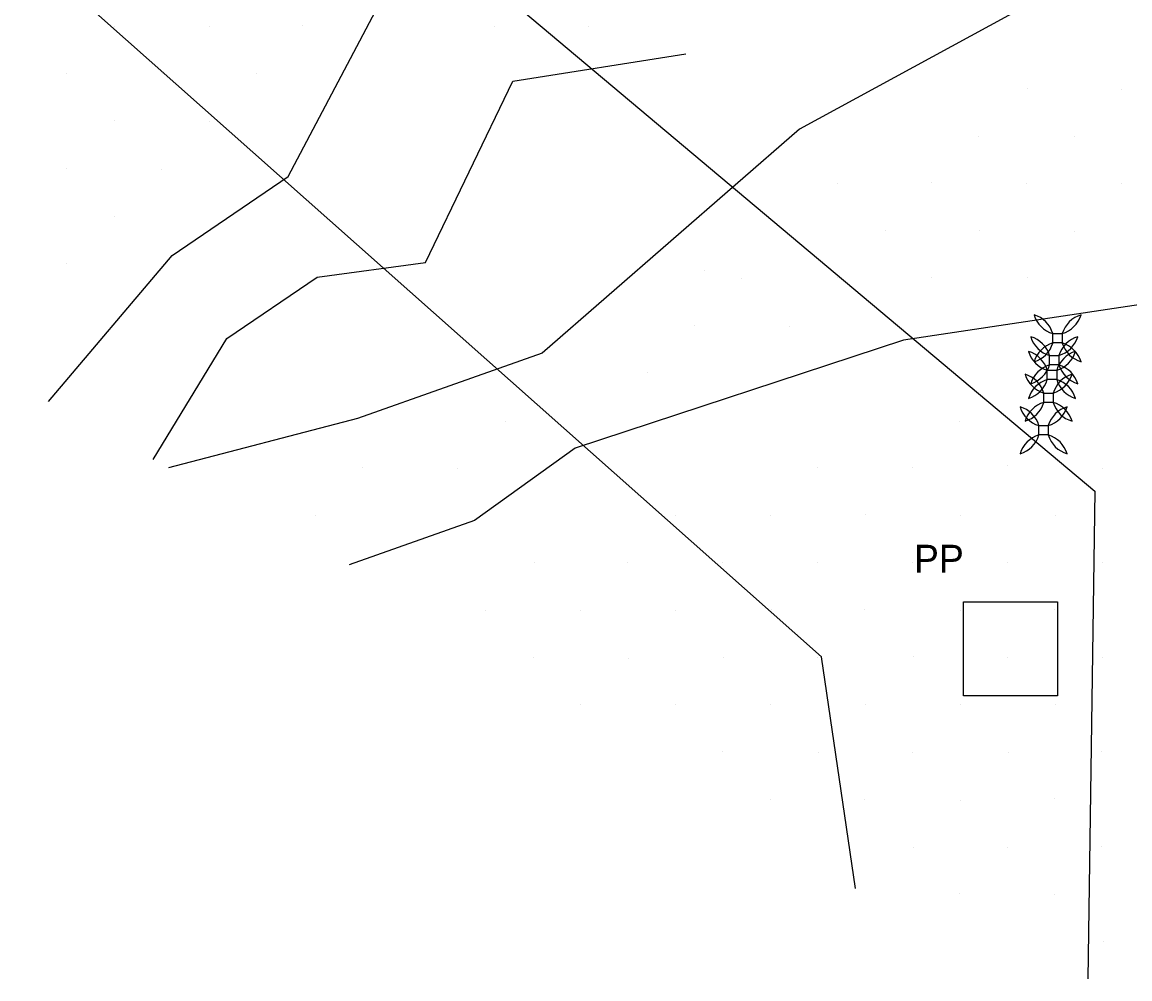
# Model space of a CAD drawing. Extents: x 1602514 to 1609837, y 863887 to 871157.
# Drawn here: x 1606429 to 1606676.6, y 865042.3 to 865256.2 of the extents above; entities that cross this region are included whole.
import ezdxf

# ---------------------------------------------------------------- set-up
doc = ezdxf.new("R2010")
doc.units = 0
for name, color, linetype in [('Photo-Anchor', 7, 'Continuous'), ('Survey-Ridge Lines', 7, 'Continuous'), ('Survey-Spot dirt', 7, 'Continuous'), ('Survey-Vegetation trees', 7, 'Continuous'), ('Utility-Pole', 7, 'Continuous')]:
    doc.layers.add(name, color=color, linetype=linetype)

msp = doc.modelspace()

# ---------------------------------------------------------------- linework, layer by layer
at = {"layer": 'Photo-Anchor'}
for points in [[(1606659.43, 865186.57), (1606661.53, 865186.57), (1606661.53, 865184.47), (1606659.43, 865184.47)], [(1606659.43, 865186.57), (1606661.53, 865186.57), (1606661.53, 865184.47), (1606659.43, 865184.47)], [(1606658.69, 865181.67), (1606660.79, 865181.67), (1606660.79, 865179.57), (1606658.69, 865179.57)], [(1606658.69, 865181.67), (1606660.79, 865181.67), (1606660.79, 865179.57), (1606658.69, 865179.57)], [(1606658.19, 865178.38), (1606660.29, 865178.38), (1606660.29, 865176.28), (1606658.19, 865176.28)], [(1606658.19, 865178.38), (1606660.29, 865178.38), (1606660.29, 865176.28), (1606658.19, 865176.28)], [(1606657.42, 865173.29), (1606659.52, 865173.29), (1606659.52, 865171.19), (1606657.42, 865171.19)], [(1606657.42, 865173.29), (1606659.52, 865173.29), (1606659.52, 865171.19), (1606657.42, 865171.19)], [(1606656.31, 865166.01), (1606658.41, 865166.01), (1606658.41, 865163.91), (1606656.31, 865163.91)], [(1606656.31, 865166.01), (1606658.41, 865166.01), (1606658.41, 865163.91), (1606656.31, 865163.91)]]:
    msp.add_lwpolyline(points, close=True, dxfattribs=at)
for centre, radius, start, end in [((1606653.43, 865184.76), 6.27, 16.7236, 73.2821), ((1606661.25, 865192.58), 6.29, 196.8106, 253.1951), ((1606653.43, 865184.76), 6.27, 16.7236, 73.2821), ((1606661.25, 865192.58), 6.29, 196.8106, 253.1951), ((1606667.54, 865184.76), 6.27, 106.7179, 163.2764), ((1606659.71, 865192.58), 6.29, 286.8049, 343.1894), ((1606667.54, 865184.76), 6.27, 106.7179, 163.2764), ((1606659.71, 865192.58), 6.29, 286.8049, 343.1894), ((1606652.69, 865179.87), 6.27, 16.7236, 73.2821), ((1606660.51, 865187.69), 6.29, 196.8106, 253.1951), ((1606652.69, 865179.87), 6.27, 16.7236, 73.2821), ((1606660.51, 865187.69), 6.29, 196.8106, 253.1951), ((1606666.79, 865179.87), 6.27, 106.7179, 163.2764), ((1606658.97, 865187.69), 6.29, 286.8049, 343.1894), ((1606666.79, 865179.87), 6.27, 106.7179, 163.2764), ((1606658.97, 865187.69), 6.29, 286.8049, 343.1894), ((1606652.19, 865176.58), 6.27, 16.7236, 73.2821), ((1606660.01, 865184.4), 6.29, 196.8106, 253.1951), ((1606652.19, 865176.58), 6.27, 16.7236, 73.2821), ((1606660.01, 865184.4), 6.29, 196.8106, 253.1951), ((1606653.43, 865186.27), 6.27, 286.7179, 343.2764), ((1606661.25, 865178.45), 6.29, 106.8049, 163.1894), ((1606653.43, 865186.27), 6.27, 286.7179, 343.2764), ((1606661.25, 865178.45), 6.29, 106.8049, 163.1894), ((1606666.29, 865176.58), 6.27, 106.7179, 163.2764), ((1606658.47, 865184.4), 6.29, 286.8049, 343.1894), ((1606666.29, 865176.58), 6.27, 106.7179, 163.2764), ((1606658.47, 865184.4), 6.29, 286.8049, 343.1894), ((1606667.54, 865186.27), 6.27, 196.7236, 253.2821), ((1606659.71, 865178.45), 6.29, 16.8106, 73.1951), ((1606667.54, 865186.27), 6.27, 196.7236, 253.2821), ((1606659.71, 865178.45), 6.29, 16.8106, 73.1951), ((1606651.41, 865171.48), 6.27, 16.7236, 73.2821), ((1606659.23, 865179.31), 6.29, 196.8106, 253.1951), ((1606651.41, 865171.48), 6.27, 16.7236, 73.2821), ((1606659.23, 865179.31), 6.29, 196.8106, 253.1951), ((1606652.69, 865181.38), 6.27, 286.7179, 343.2764), ((1606660.51, 865173.55), 6.29, 106.8049, 163.1894), ((1606652.69, 865181.38), 6.27, 286.7179, 343.2764), ((1606660.51, 865173.55), 6.29, 106.8049, 163.1894), ((1606665.52, 865171.48), 6.27, 106.7179, 163.2764), ((1606657.7, 865179.31), 6.29, 286.8049, 343.1894), ((1606665.52, 865171.48), 6.27, 106.7179, 163.2764), ((1606657.7, 865179.31), 6.29, 286.8049, 343.1894), ((1606666.79, 865181.38), 6.27, 196.7236, 253.2821), ((1606658.97, 865173.55), 6.29, 16.8106, 73.1951), ((1606666.79, 865181.38), 6.27, 196.7236, 253.2821), ((1606658.97, 865173.55), 6.29, 16.8106, 73.1951), ((1606652.19, 865178.09), 6.27, 286.7179, 343.2764), ((1606660.01, 865170.26), 6.29, 106.8049, 163.1894), ((1606652.19, 865178.09), 6.27, 286.7179, 343.2764), ((1606660.01, 865170.26), 6.29, 106.8049, 163.1894), ((1606666.29, 865178.09), 6.27, 196.7236, 253.2821), ((1606658.47, 865170.26), 6.29, 16.8106, 73.1951), ((1606666.29, 865178.09), 6.27, 196.7236, 253.2821), ((1606658.47, 865170.26), 6.29, 16.8106, 73.1951), ((1606650.31, 865164.2), 6.27, 16.7236, 73.2821), ((1606658.13, 865172.02), 6.29, 196.8106, 253.1951), ((1606650.31, 865164.2), 6.27, 16.7236, 73.2821), ((1606658.13, 865172.02), 6.29, 196.8106, 253.1951), ((1606651.41, 865172.99), 6.27, 286.7179, 343.2764), ((1606659.23, 865165.17), 6.29, 106.8049, 163.1894), ((1606651.41, 865172.99), 6.27, 286.7179, 343.2764), ((1606659.23, 865165.17), 6.29, 106.8049, 163.1894), ((1606664.41, 865164.2), 6.27, 106.7179, 163.2764), ((1606656.59, 865172.02), 6.29, 286.8049, 343.1894), ((1606664.41, 865164.2), 6.27, 106.7179, 163.2764), ((1606656.59, 865172.02), 6.29, 286.8049, 343.1894), ((1606665.52, 865172.99), 6.27, 196.7236, 253.2821), ((1606657.7, 865165.17), 6.29, 16.8106, 73.1951), ((1606665.52, 865172.99), 6.27, 196.7236, 253.2821), ((1606657.7, 865165.17), 6.29, 16.8106, 73.1951), ((1606650.31, 865165.71), 6.27, 286.7179, 343.2764), ((1606658.13, 865157.89), 6.29, 106.8049, 163.1894), ((1606650.31, 865165.71), 6.27, 286.7179, 343.2764), ((1606658.13, 865157.89), 6.29, 106.8049, 163.1894), ((1606664.41, 865165.71), 6.27, 196.7236, 253.2821), ((1606656.59, 865157.89), 6.29, 16.8106, 73.1951), ((1606664.41, 865165.71), 6.27, 196.7236, 253.2821), ((1606656.59, 865157.89), 6.29, 16.8106, 73.1951)]:
    msp.add_arc(centre, radius, start, end, dxfattribs=at)
at = {"layer": 'Survey-Ridge Lines'}
for points in [[(1607044.33, 865257.15), (1606966.97, 865310.07), (1606873.48, 865303.09), (1606802.43, 865331.14), (1606719.96, 865309.31), (1606666.48, 865267.02), (1606602.76, 865232.29), (1606545.25, 865182.16), (1606503.97, 865167.62), (1606461.69, 865156.58)], [(1607044.33, 865257.15), (1606966.97, 865310.07), (1606873.48, 865303.09), (1606802.43, 865331.14), (1606719.96, 865309.31), (1606666.48, 865267.02), (1606602.76, 865232.29), (1606545.25, 865182.16), (1606503.97, 865167.62), (1606461.69, 865156.58)], [(1606434.91, 865171.4), (1606462.52, 865204.02), (1606488.51, 865221.69), (1606522.71, 865286.5)], [(1606434.91, 865171.4), (1606462.52, 865204.02), (1606488.51, 865221.69), (1606522.71, 865286.5)], [(1606458.32, 865158.45), (1606474.75, 865185.45), (1606494.95, 865199.17), (1606519.15, 865202.44), (1606538.7, 865243.02), (1606577.36, 865249.09)], [(1606458.32, 865158.45), (1606474.75, 865185.45), (1606494.95, 865199.17), (1606519.15, 865202.44), (1606538.7, 865243.02), (1606577.36, 865249.09)], [(1606977.87, 865086.05), (1606904.37, 865177.64), (1606757.41, 865204.87), (1606626.04, 865185.13), (1606552.64, 865160.93), (1606530.1, 865144.75), (1606502.12, 865134.89)], [(1606977.87, 865086.05), (1606904.37, 865177.64), (1606757.41, 865204.87), (1606626.04, 865185.13), (1606552.64, 865160.93), (1606530.1, 865144.75), (1606502.12, 865134.89)]]:
    msp.add_lwpolyline(points, dxfattribs=at)
at = {"layer": 'Survey-Spot dirt'}
for p, q in [((1606449.56, 865255.18), (1606449.56, 865255.18)), ((1606449.56, 865255.18), (1606449.56, 865255.18)), ((1606470.8, 865255.22), (1606470.8, 865255.22)), ((1606470.8, 865255.22), (1606470.8, 865255.22)), ((1606491.78, 865255.42), (1606491.78, 865255.42)), ((1606491.78, 865255.42), (1606491.78, 865255.42)), ((1606534.6, 865255.26), (1606534.6, 865255.26)), ((1606534.6, 865255.26), (1606534.6, 865255.26)), ((1606555.66, 865255.22), (1606555.66, 865255.22)), ((1606555.66, 865255.22), (1606555.66, 865255.22)), ((1606438.96, 865244.64), (1606438.96, 865244.64)), ((1606438.96, 865244.64), (1606438.96, 865244.64)), ((1606460.33, 865244.63), (1606460.33, 865244.63)), ((1606460.33, 865244.63), (1606460.33, 865244.63)), ((1606481.38, 865244.65), (1606481.38, 865244.65)), ((1606481.38, 865244.65), (1606481.38, 865244.65)), ((1606653.72, 865241.32), (1606653.72, 865241.32)), ((1606653.72, 865241.32), (1606653.72, 865241.32)), ((1606674.8, 865241.22), (1606674.8, 865241.22)), ((1606674.8, 865241.22), (1606674.8, 865241.22)), ((1606449.68, 865234.11), (1606449.68, 865234.11)), ((1606449.68, 865234.11), (1606449.68, 865234.11)), ((1606470.82, 865234.09), (1606470.82, 865234.09)), ((1606470.82, 865234.09), (1606470.82, 865234.09)), ((1606642.92, 865230.66), (1606642.92, 865230.66)), ((1606642.92, 865230.66), (1606642.92, 865230.66)), ((1606664.36, 865230.67), (1606664.36, 865230.67)), ((1606664.36, 865230.67), (1606664.36, 865230.67)), ((1606438.91, 865223.48), (1606438.91, 865223.48)), ((1606438.91, 865223.48), (1606438.91, 865223.48)), ((1606460.26, 865223.3), (1606460.26, 865223.3)), ((1606460.26, 865223.3), (1606460.26, 865223.3)), ((1606611.24, 865220.04), (1606611.24, 865220.04)), ((1606611.24, 865220.04), (1606611.24, 865220.04)), ((1606632.29, 865220.27), (1606632.29, 865220.27)), ((1606632.29, 865220.27), (1606632.29, 865220.27)), ((1606653.63, 865220.07), (1606653.63, 865220.07)), ((1606653.63, 865220.07), (1606653.63, 865220.07)), ((1606674.81, 865220.14), (1606674.81, 865220.14)), ((1606674.81, 865220.14), (1606674.81, 865220.14)), ((1606449.64, 865212.85), (1606449.64, 865212.85)), ((1606449.64, 865212.85), (1606449.64, 865212.85)), ((1606600.65, 865209.62), (1606600.65, 865209.62)), ((1606600.65, 865209.62), (1606600.65, 865209.62)), ((1606621.96, 865209.59), (1606621.96, 865209.59)), ((1606621.96, 865209.59), (1606621.96, 865209.59)), ((1606643.06, 865209.51), (1606643.06, 865209.51)), ((1606643.06, 865209.51), (1606643.06, 865209.51)), ((1606664.17, 865209.47), (1606664.17, 865209.47)), ((1606664.17, 865209.47), (1606664.17, 865209.47)), ((1606438.95, 865202.31), (1606438.95, 865202.31)), ((1606438.95, 865202.31), (1606438.95, 865202.31)), ((1606581.5, 865200.71), (1606581.5, 865200.71)), ((1606581.5, 865200.71), (1606581.5, 865200.71)), ((1606589.89, 865198.87), (1606589.89, 865198.87)), ((1606589.89, 865198.87), (1606589.89, 865198.87)), ((1606611.29, 865199.04), (1606611.29, 865199.04)), ((1606611.29, 865199.04), (1606611.29, 865199.04)), ((1606632.4, 865199.02), (1606632.4, 865199.02)), ((1606632.4, 865199.02), (1606632.4, 865199.02)), ((1606653.71, 865199.22), (1606653.71, 865199.22)), ((1606653.71, 865199.22), (1606653.71, 865199.22)), ((1606579.4, 865188.45), (1606579.4, 865188.45)), ((1606579.4, 865188.45), (1606579.4, 865188.45)), ((1606600.55, 865188.23), (1606600.55, 865188.23)), ((1606600.55, 865188.23), (1606600.55, 865188.23)), ((1606568.89, 865177.81), (1606568.89, 865177.81)), ((1606568.89, 865177.81), (1606568.89, 865177.81)), ((1606537.07, 865166.97), (1606537.07, 865166.97)), ((1606537.07, 865166.97), (1606537.07, 865166.97)), ((1606638.6, 865167.02), (1606638.6, 865167.02)), ((1606638.6, 865167.02), (1606638.6, 865167.02)), ((1606659.91, 865167.18), (1606659.91, 865167.18)), ((1606659.91, 865167.18), (1606659.91, 865167.18)), ((1606505.02, 865156.54), (1606505.02, 865156.54)), ((1606505.02, 865156.54), (1606505.02, 865156.54)), ((1606526.34, 865156.52), (1606526.34, 865156.52)), ((1606526.34, 865156.52), (1606526.34, 865156.52)), ((1606606.87, 865156.74), (1606606.87, 865156.74)), ((1606606.87, 865156.74), (1606606.87, 865156.74)), ((1606628.06, 865156.65), (1606628.06, 865156.65)), ((1606628.06, 865156.65), (1606628.06, 865156.65)), ((1606649.36, 865157.08), (1606649.36, 865157.08)), ((1606649.36, 865157.08), (1606649.36, 865157.08)), ((1606670.5, 865156.49), (1606670.5, 865156.49)), ((1606670.5, 865156.49), (1606670.5, 865156.49)), ((1606494.63, 865145.85), (1606494.63, 865145.85)), ((1606494.63, 865145.85), (1606494.63, 865145.85)), ((1606575.06, 865145.97), (1606575.06, 865145.97)), ((1606575.06, 865145.97), (1606575.06, 865145.97)), ((1606596.3, 865145.91), (1606596.3, 865145.91)), ((1606596.3, 865145.91), (1606596.3, 865145.91)), ((1606617.44, 865146.04), (1606617.44, 865146.04)), ((1606617.44, 865146.04), (1606617.44, 865146.04)), ((1606638.73, 865145.94), (1606638.73, 865145.94)), ((1606638.73, 865145.94), (1606638.73, 865145.94)), ((1606659.93, 865146.01), (1606659.93, 865146.01)), ((1606659.93, 865146.01), (1606659.93, 865146.01)), ((1606543.44, 865135.31), (1606543.44, 865135.31)), ((1606543.44, 865135.31), (1606543.44, 865135.31)), ((1606564.39, 865135.31), (1606564.39, 865135.31)), ((1606564.39, 865135.31), (1606564.39, 865135.31)), ((1606585.62, 865135.34), (1606585.62, 865135.34)), ((1606585.62, 865135.34), (1606585.62, 865135.34)), ((1606606.79, 865135.36), (1606606.79, 865135.36)), ((1606606.79, 865135.36), (1606606.79, 865135.36)), ((1606628.09, 865135.46), (1606628.09, 865135.46)), ((1606628.09, 865135.46), (1606628.09, 865135.46)), ((1606649.19, 865135.47), (1606649.19, 865135.47)), ((1606649.19, 865135.47), (1606649.19, 865135.47)), ((1606670.47, 865135.37), (1606670.47, 865135.37)), ((1606670.47, 865135.37), (1606670.47, 865135.37)), ((1606532.65, 865124.74), (1606532.65, 865124.74)), ((1606532.65, 865124.74), (1606532.65, 865124.74)), ((1606553.79, 865124.76), (1606553.79, 865124.76)), ((1606553.79, 865124.76), (1606553.79, 865124.76)), ((1606575.04, 865124.75), (1606575.04, 865124.75)), ((1606575.04, 865124.75), (1606575.04, 865124.75)), ((1606596.43, 865124.88), (1606596.43, 865124.88)), ((1606596.43, 865124.88), (1606596.43, 865124.88)), ((1606617.43, 865124.78), (1606617.43, 865124.78)), ((1606617.43, 865124.78), (1606617.43, 865124.78)), ((1606638.76, 865124.76), (1606638.76, 865124.76)), ((1606638.76, 865124.76), (1606638.76, 865124.76)), ((1606659.72, 865124.87), (1606659.72, 865124.87)), ((1606659.72, 865124.87), (1606659.72, 865124.87)), ((1606543.3, 865114.15), (1606543.3, 865114.15)), ((1606543.3, 865114.15), (1606543.3, 865114.15)), ((1606564.53, 865114.04), (1606564.53, 865114.04)), ((1606564.53, 865114.04), (1606564.53, 865114.04)), ((1606585.74, 865114.22), (1606585.74, 865114.22)), ((1606585.74, 865114.22), (1606585.74, 865114.22)), ((1606606.9, 865114.21), (1606606.9, 865114.21)), ((1606606.9, 865114.21), (1606606.9, 865114.21)), ((1606628.2, 865114.33), (1606628.2, 865114.33)), ((1606628.2, 865114.33), (1606628.2, 865114.33)), ((1606649.24, 865114.08), (1606649.24, 865114.08)), ((1606649.24, 865114.08), (1606649.24, 865114.08)), ((1606670.55, 865114.09), (1606670.55, 865114.09)), ((1606670.55, 865114.09), (1606670.55, 865114.09)), ((1606553.94, 865103.58), (1606553.94, 865103.58)), ((1606553.94, 865103.58), (1606553.94, 865103.58)), ((1606575.02, 865103.62), (1606575.02, 865103.62)), ((1606575.02, 865103.62), (1606575.02, 865103.62)), ((1606596.23, 865103.61), (1606596.23, 865103.61)), ((1606596.23, 865103.61), (1606596.23, 865103.61)), ((1606617.51, 865103.61), (1606617.51, 865103.61)), ((1606617.51, 865103.61), (1606617.51, 865103.61)), ((1606638.78, 865103.7), (1606638.78, 865103.7)), ((1606638.78, 865103.7), (1606638.78, 865103.7)), ((1606659.92, 865103.63), (1606659.92, 865103.63)), ((1606659.92, 865103.63), (1606659.92, 865103.63)), ((1606585.66, 865093.03), (1606585.66, 865093.03)), ((1606585.66, 865093.03), (1606585.66, 865093.03)), ((1606606.96, 865092.96), (1606606.96, 865092.96)), ((1606606.96, 865092.96), (1606606.96, 865092.96)), ((1606628.08, 865092.99), (1606628.08, 865092.99)), ((1606628.08, 865092.99), (1606628.08, 865092.99)), ((1606649.48, 865092.9), (1606649.48, 865092.9)), ((1606649.48, 865092.9), (1606649.48, 865092.9)), ((1606670.37, 865093.09), (1606670.37, 865093.09)), ((1606670.37, 865093.09), (1606670.37, 865093.09)), ((1606596.34, 865082.3), (1606596.34, 865082.3)), ((1606596.34, 865082.3), (1606596.34, 865082.3)), ((1606617.37, 865082.45), (1606617.37, 865082.45)), ((1606617.37, 865082.45), (1606617.37, 865082.45)), ((1606638.77, 865082.22), (1606638.77, 865082.22)), ((1606638.77, 865082.22), (1606638.77, 865082.22)), ((1606659.82, 865082.57), (1606659.82, 865082.57)), ((1606659.82, 865082.57), (1606659.82, 865082.57)), ((1606628.18, 865071.75), (1606628.18, 865071.75)), ((1606628.18, 865071.75), (1606628.18, 865071.75)), ((1606649.34, 865071.68), (1606649.34, 865071.68)), ((1606649.34, 865071.68), (1606649.34, 865071.68)), ((1606670.37, 865071.85), (1606670.37, 865071.85)), ((1606670.37, 865071.85), (1606670.37, 865071.85)), ((1606638.63, 865061.4), (1606638.63, 865061.4)), ((1606638.63, 865061.4), (1606638.63, 865061.4)), ((1606659.87, 865061.19), (1606659.87, 865061.19)), ((1606659.87, 865061.19), (1606659.87, 865061.19)), ((1606670.69, 865050.57), (1606670.69, 865050.57)), ((1606670.69, 865050.57), (1606670.69, 865050.57))]:
    msp.add_line(p, q, dxfattribs=at)
at = {"layer": 'Survey-Vegetation trees'}
for points in [[(1605665.45, 866233.32), (1605801.74, 865994.52), (1605807.84, 865893.89), (1606209.37, 865537.1), (1606668.8, 865151.33), (1606667.28, 865042.31)], [(1605665.45, 866233.32), (1605801.74, 865994.52), (1605807.84, 865893.89), (1606209.37, 865537.1), (1606668.8, 865151.33), (1606667.28, 865042.31)], [(1606615.31, 865062.49), (1606607.69, 865114.33), (1606446.16, 865257.66), (1606056.06, 865605.3), (1605777.2, 865839.35), (1605699.98, 865916.85), (1605718.27, 865794.87), (1605734.27, 865661.45), (1605756.36, 865515.84)], [(1606615.31, 865062.49), (1606607.69, 865114.33), (1606446.16, 865257.66), (1606056.06, 865605.3), (1605777.2, 865839.35), (1605699.98, 865916.85), (1605718.27, 865794.87), (1605734.27, 865661.45), (1605756.36, 865515.84)]]:
    msp.add_lwpolyline(points, dxfattribs=at)
at = {"layer": 'Utility-Pole'}
msp.add_lwpolyline([(1606639.44, 865126.63), (1606660.45, 865126.63), (1606660.45, 865105.62), (1606639.44, 865105.62)], close=True, dxfattribs=at)
msp.add_lwpolyline([(1606639.44, 865126.63), (1606660.45, 865126.63), (1606660.45, 865105.62), (1606639.44, 865105.62)], close=True, dxfattribs=at)

# ---------------------------------------------------------------- texts
msp.add_text('PP', height=6.251, dxfattribs=at).set_placement((1606628.38, 865133.1))
msp.add_text('PP', height=6.251, dxfattribs=at).set_placement((1606628.38, 865133.1))

doc.saveas('drawing.dxf')
